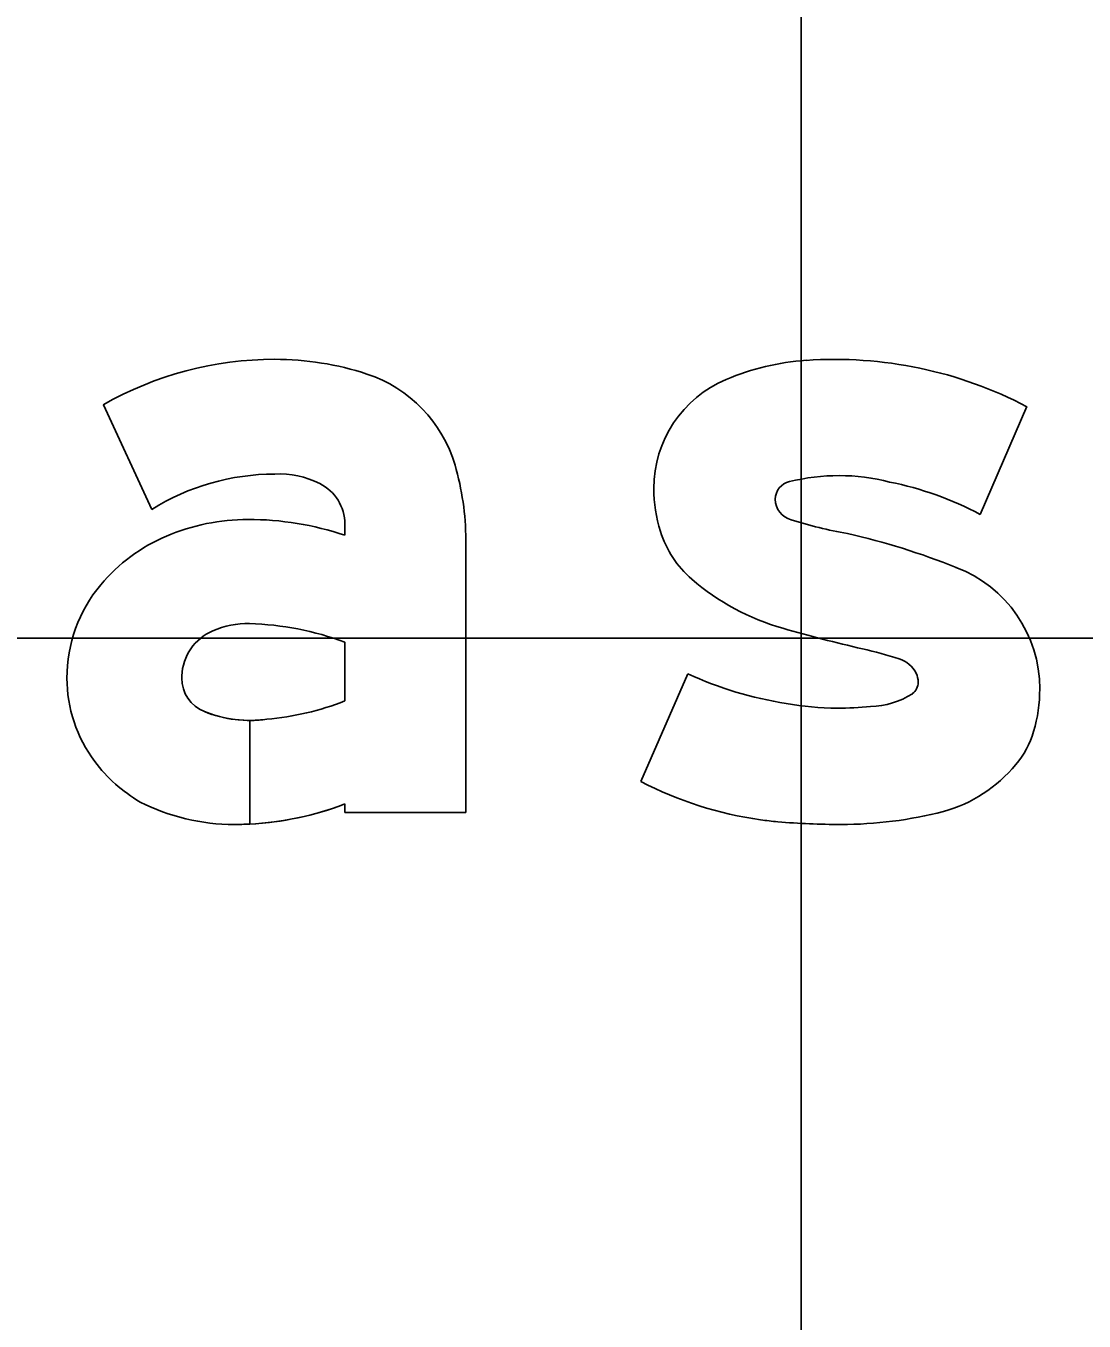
# Model space of a CAD drawing. Extents: x 1797809 to 2198143, y 249608 to 1237864.
# Drawn here: x 2196475.286 to 2196477.225, y 1237195.854 to 1237198.228 of the extents above; entities that cross this region are included whole.
import ezdxf

# ---------------------------------------------------------------- set-up
doc = ezdxf.new("R2010")
doc.units = 0
for name, color, linetype in [('GSBWFILL', 7, 'Continuous'), ('GSCOLORFILL', 7, 'Continuous'), ('GSOUTLINE', 7, 'Continuous'), ('GSSHT', 7, 'Continuous')]:
    doc.layers.add(name, color=color, linetype=linetype)

msp = doc.modelspace()

# ---------------------------------------------------------------- linework, layer by layer
at = {"layer": 'GSBWFILL'}
for p, q in [((2196477.0343, 1237197.3331), (2196477.1202, 1237197.5305)), ((2196476.4989, 1237197.041), (2196476.4129, 1237196.8436)), ((2196476.4129, 1237196.8436), (2196476.4129, 1237196.8436))]:
    msp.add_line(p, q, dxfattribs=at)
for points in [[(2196475.4277, 1237197.5341), (2196475.5166, 1237197.3422)], [(2196475.8704, 1237197.3152), (2196475.8704, 1237197.2948)], [(2196475.8704, 1237196.8023), (2196475.8704, 1237196.7868), (2196476.0918, 1237196.7868), (2196476.0918, 1237197.2864)], [(2196475.8704, 1237197.0988), (2196475.8704, 1237196.9912)], [(2196475.696, 1237196.7654), (2196475.696, 1237196.9554)], [(2196475.6961, 1237196.9554), (2196475.6961, 1237196.7654)]]:
    msp.add_lwpolyline(points, dxfattribs=at)
for centre, major_axis, ratio, start_param, end_param in [((2196475.7418, 1237196.9826), (0, 0.6347), 0.999998, 0, 0.517719), ((2196475.7418, 1237197.0753), (0, 0.542), 0.999998, 5.96613, 6.283185), ((2196476.7483, 1237197.1546), (0, 0.462), 0.999993, 0.071378, 0.398007), ((2196476.7678, 1237196.8582), (0, 0.759), 0.999993, 5.800291, 6.352301), ((2196475.8331, 1237197.3535), (0, 0.2491), 0.999998, 4.997165, 5.96613), ((2196476.6534, 1237197.3805), (0, 0.217), 0.999993, 0.398006, 1.570796), ((2196475.6039, 1237197.2864), (0, 0.4879), 0.999998, 4.712389, 4.997165), ((2196475.7418, 1237196.9826), (0, 0.4243), 0.999998, 0, 0.559495), ((2196475.7497, 1237197.2393), (0, 0.1678), 0.999998, 5.822746, 6.330435), ((2196476.7763, 1237197.0199), (0, 0.3842), 0.999993, 0, 0.239757), ((2196476.7763, 1237197.0404), (0, 0.3638), 0.999993, 6.027142, 6.283185), ((2196475.7873, 1237197.3152), (0, 0.083), 0.999998, 4.712389, 5.822746), ((2196476.6956, 1237197.3805), (0, 0.2592), 0.999993, 1.570796, 1.879779), ((2196476.6923, 1237197.3607), (0, 0.0332), 0.999993, 0.21891, 1.570796), ((2196476.7508, 1237196.8008), (0, 0.6031), 0.999993, 5.793797, 6.086746), ((2196476.6979, 1237197.3607), (0, 0.0388), 0.999993, 1.570796, 2.88808), ((2196475.6928, 1237196.9441), (0, 0.3797), 0.999998, 0, 0.404512), ((2196475.6928, 1237196.7648), (0, 0.559), 0.999998, 5.959871, 6.283185), ((2196476.6332, 1237197.3606), (0, 0.1938), 0.999993, 1.879779, 2.42566), ((2196476.9361, 1237198.1123), (0, 0.8272), 0.999993, 2.83708, 2.965597), ((2196475.6668, 1237197.0006), (0, 0.3175), 0.999998, 0.399285, 0.87593), ((2196476.5018, 1237196.02), (0, 1.3103), 0.999993, 5.901211, 6.060377), ((2196476.9056, 1237197.0134), (0, 0.2381), 0.999993, 4.712389, 5.919951), ((2196476.7891, 1237197.5397), (0, 0.4312), 0.999993, 2.42566, 2.869403), ((2196475.6277, 1237197.0331), (0, 0.2667), 0.999998, 0.87593, 1.570796), ((2196475.6655, 1237197.0334), (0, 0.0941), 0.999998, 0.408547, 1.530785), ((2196475.6918, 1237196.9728), (0, 0.1601), 0.999998, 6.259455, 6.691732), ((2196475.6801, 1237196.5887), (0, 0.5444), 0.999998, 5.926185, 6.254823), ((2196477.4132, 1237199.6838), (0, 2.6643), 0.999993, 2.860128, 2.916667), ((2196476.5418, 1237195.9233), (0, 1.1959), 0.999993, 5.990951, 6.04928), ((2196476.8676, 1237197.0153), (0, 0.0564), 0.999993, 5.20773, 5.944931), ((2196476.777, 1237197.6364), (0, 0.6571), 0.999993, 2.70455, 2.991718), ((2196476.8807, 1237197.0252), (0, 0.0402), 0.999993, 4.712389, 5.146352), ((2196475.6159, 1237197.0331), (0, 0.2549), 0.999998, 1.570796, 2.21394), ((2196475.6717, 1237197.0331), (0, 0.1002), 0.999998, 1.530785, 1.570796), ((2196475.6378, 1237197.0331), (0, 0.0664), 0.999998, 1.570796, 2.757027), ((2196476.8953, 1237197.0252), (0, 0.0256), 0.999993, 3.769232, 4.712389), ((2196476.8294, 1237197.1307), (0, 0.15), 0.999993, 3.169414, 3.711965), ((2196476.8658, 1237197.0134), (0, 0.2779), 0.999993, 4.42655, 4.712389), ((2196475.696, 1237197.1768), (0, 0.2214), 0.999998, 2.757027, 3.141593), ((2196475.6831, 1237197.4675), (0, 0.5118), 0.999998, 3.228562, 3.516221), ((2196476.7724, 1237197.4815), (0, 0.5036), 0.999993, 2.95481, 3.141593), ((2196476.7724, 1237197.61), (0, 0.6322), 0.999993, 3.141593, 3.238422), ((2196475.696, 1237197.1768), (0, 0.2214), 0.999998, 3.141843, 3.28451), ((2196476.9731, 1237196.9819), (0, 0.1661), 0.999993, 4.009587, 4.42655), ((2196475.6385, 1237197.0501), (0, 0.2832), 0.999998, 2.21394, 2.611125), ((2196476.896, 1237197.0434), (0, 0.2647), 0.999993, 3.41426, 4.020407), ((2196476.7287, 1237197.4502), (0, 0.6839), 0.999993, 2.661561, 2.999689), ((2196475.6675, 1237197.1457), (0, 0.381), 0.999998, 2.672443, 3.141593), ((2196475.6675, 1237197.3299), (0, 0.5652), 0.999998, 3.192057, 3.508644), ((2196476.7795, 1237197.5175), (0, 0.7528), 0.999993, 3.141593, 3.39368), ((2196475.6675, 1237197.3299), (0, 0.5652), 0.999998, 3.141593, 3.191959), ((2196476.7103, 1237197.3213), (0, 0.5536), 0.999993, 2.999689, 3.056979), ((2196476.7795, 1237198.1246), (0, 1.3599), 0.999993, 3.056204, 3.141593)]:
    msp.add_ellipse(centre, major_axis=major_axis, ratio=ratio, start_param=start_param, end_param=end_param, dxfattribs=at)
at = {"layer": 'GSCOLORFILL'}
for p, q in [((2196477.0343, 1237197.3331), (2196477.1202, 1237197.5305)), ((2196476.4989, 1237197.041), (2196476.4129, 1237196.8436)), ((2196476.4129, 1237196.8436), (2196476.4129, 1237196.8436))]:
    msp.add_line(p, q, dxfattribs=at)
for points in [[(2196475.4277, 1237197.5341), (2196475.5166, 1237197.3422)], [(2196475.8704, 1237197.3152), (2196475.8704, 1237197.2948)], [(2196475.8704, 1237196.8023), (2196475.8704, 1237196.7868), (2196476.0918, 1237196.7868), (2196476.0918, 1237197.2864)], [(2196475.8704, 1237197.0988), (2196475.8704, 1237196.9912)], [(2196475.696, 1237196.7654), (2196475.696, 1237196.9554)], [(2196475.6961, 1237196.9554), (2196475.6961, 1237196.7654)]]:
    msp.add_lwpolyline(points, dxfattribs=at)
for centre, major_axis, ratio, start_param, end_param in [((2196475.7418, 1237196.9826), (0, 0.6347), 0.999998, 0, 0.517719), ((2196475.7418, 1237197.0753), (0, 0.542), 0.999998, 5.96613, 6.283185), ((2196476.7483, 1237197.1546), (0, 0.462), 0.999993, 0.071378, 0.398007), ((2196476.7678, 1237196.8582), (0, 0.759), 0.999993, 5.800291, 6.352301), ((2196475.8331, 1237197.3535), (0, 0.2491), 0.999998, 4.997165, 5.96613), ((2196476.6534, 1237197.3805), (0, 0.217), 0.999993, 0.398006, 1.570796), ((2196475.6039, 1237197.2864), (0, 0.4879), 0.999998, 4.712389, 4.997165), ((2196475.7418, 1237196.9826), (0, 0.4243), 0.999998, 0, 0.559495), ((2196475.7497, 1237197.2393), (0, 0.1678), 0.999998, 5.822746, 6.330435), ((2196476.7763, 1237197.0199), (0, 0.3842), 0.999993, 0, 0.239757), ((2196476.7763, 1237197.0404), (0, 0.3638), 0.999993, 6.027142, 6.283185), ((2196475.7873, 1237197.3152), (0, 0.083), 0.999998, 4.712389, 5.822746), ((2196476.6956, 1237197.3805), (0, 0.2592), 0.999993, 1.570796, 1.879779), ((2196476.6923, 1237197.3607), (0, 0.0332), 0.999993, 0.21891, 1.570796), ((2196476.7508, 1237196.8008), (0, 0.6031), 0.999993, 5.793797, 6.086746), ((2196476.6979, 1237197.3607), (0, 0.0388), 0.999993, 1.570796, 2.88808), ((2196475.6928, 1237196.9441), (0, 0.3797), 0.999998, 0, 0.404512), ((2196475.6928, 1237196.7648), (0, 0.559), 0.999998, 5.959871, 6.283185), ((2196476.6332, 1237197.3606), (0, 0.1938), 0.999993, 1.879779, 2.42566), ((2196476.9361, 1237198.1123), (0, 0.8272), 0.999993, 2.83708, 2.965597), ((2196475.6668, 1237197.0006), (0, 0.3175), 0.999998, 0.399285, 0.87593), ((2196476.5018, 1237196.02), (0, 1.3103), 0.999993, 5.901211, 6.060377), ((2196476.9056, 1237197.0134), (0, 0.2381), 0.999993, 4.712389, 5.919951), ((2196476.7891, 1237197.5397), (0, 0.4312), 0.999993, 2.42566, 2.869403), ((2196475.6277, 1237197.0331), (0, 0.2667), 0.999998, 0.87593, 1.570796), ((2196475.6655, 1237197.0334), (0, 0.0941), 0.999998, 0.408547, 1.530785), ((2196475.6918, 1237196.9728), (0, 0.1601), 0.999998, 6.259455, 6.691732), ((2196475.6801, 1237196.5887), (0, 0.5444), 0.999998, 5.926185, 6.254823), ((2196477.4132, 1237199.6838), (0, 2.6643), 0.999993, 2.860128, 2.916667), ((2196476.5418, 1237195.9233), (0, 1.1959), 0.999993, 5.990951, 6.04928), ((2196476.8676, 1237197.0153), (0, 0.0564), 0.999993, 5.20773, 5.944931), ((2196476.777, 1237197.6364), (0, 0.6571), 0.999993, 2.70455, 2.991718), ((2196476.8807, 1237197.0252), (0, 0.0402), 0.999993, 4.712389, 5.146352), ((2196475.6159, 1237197.0331), (0, 0.2549), 0.999998, 1.570796, 2.21394), ((2196475.6717, 1237197.0331), (0, 0.1002), 0.999998, 1.530785, 1.570796), ((2196475.6378, 1237197.0331), (0, 0.0664), 0.999998, 1.570796, 2.757027), ((2196476.8953, 1237197.0252), (0, 0.0256), 0.999993, 3.769232, 4.712389), ((2196476.8294, 1237197.1307), (0, 0.15), 0.999993, 3.169414, 3.711965), ((2196476.8658, 1237197.0134), (0, 0.2779), 0.999993, 4.42655, 4.712389), ((2196475.696, 1237197.1768), (0, 0.2214), 0.999998, 2.757027, 3.141593), ((2196475.6831, 1237197.4675), (0, 0.5118), 0.999998, 3.228562, 3.516221), ((2196476.7724, 1237197.4815), (0, 0.5036), 0.999993, 2.95481, 3.141593), ((2196476.7724, 1237197.61), (0, 0.6322), 0.999993, 3.141593, 3.238422), ((2196475.696, 1237197.1768), (0, 0.2214), 0.999998, 3.141843, 3.28451), ((2196476.9731, 1237196.9819), (0, 0.1661), 0.999993, 4.009587, 4.42655), ((2196475.6385, 1237197.0501), (0, 0.2832), 0.999998, 2.21394, 2.611125), ((2196476.896, 1237197.0434), (0, 0.2647), 0.999993, 3.41426, 4.020407), ((2196476.7287, 1237197.4502), (0, 0.6839), 0.999993, 2.661561, 2.999689), ((2196475.6675, 1237197.1457), (0, 0.381), 0.999998, 2.672443, 3.141593), ((2196475.6675, 1237197.3299), (0, 0.5652), 0.999998, 3.192057, 3.508644), ((2196476.7795, 1237197.5175), (0, 0.7528), 0.999993, 3.141593, 3.39368), ((2196475.6675, 1237197.3299), (0, 0.5652), 0.999998, 3.141593, 3.191959), ((2196476.7103, 1237197.3213), (0, 0.5536), 0.999993, 2.999689, 3.056979), ((2196476.7795, 1237198.1246), (0, 1.3599), 0.999993, 3.056204, 3.141593)]:
    msp.add_ellipse(centre, major_axis=major_axis, ratio=ratio, start_param=start_param, end_param=end_param, dxfattribs=at)
at = {"layer": 'GSOUTLINE'}
for p, q in [((2196477.0343, 1237197.3331), (2196477.1202, 1237197.5305)), ((2196476.4989, 1237197.041), (2196476.4129, 1237196.8436)), ((2196476.4129, 1237196.8436), (2196476.4129, 1237196.8436))]:
    msp.add_line(p, q, dxfattribs=at)
for points in [[(2196475.4277, 1237197.5341), (2196475.5166, 1237197.3422)], [(2196475.8704, 1237197.3152), (2196475.8704, 1237197.2948)], [(2196475.8704, 1237196.8023), (2196475.8704, 1237196.7868), (2196476.0918, 1237196.7868), (2196476.0918, 1237197.2864)], [(2196475.8704, 1237196.9912), (2196475.8704, 1237197.0988)]]:
    msp.add_lwpolyline(points, dxfattribs=at)
for centre, major_axis, ratio, start_param, end_param in [((2196475.7418, 1237196.9826), (0, 0.6347), 0.999998, 6.283185, 6.800904), ((2196475.7418, 1237197.0753), (0, 0.542), 0.999998, 5.96613, 6.283185), ((2196476.7483, 1237197.1546), (0, 0.462), 0.999993, 0.071378, 0.398007), ((2196476.7678, 1237196.8582), (0, 0.759), 0.999993, 5.800291, 6.352301), ((2196475.8331, 1237197.3535), (0, 0.2491), 0.999998, 4.997165, 5.96613), ((2196476.6534, 1237197.3805), (0, 0.217), 0.999993, 0.398006, 1.570796), ((2196475.6039, 1237197.2864), (0, 0.4879), 0.999998, 4.712389, 4.997165), ((2196475.7418, 1237196.9826), (0, 0.4243), 0.999998, 0, 0.559495), ((2196475.7497, 1237197.2393), (0, 0.1678), 0.999998, 5.822746, 6.330435), ((2196476.7763, 1237197.0199), (0, 0.3842), 0.999993, 0, 0.239757), ((2196476.7763, 1237197.0404), (0, 0.3638), 0.999993, 6.027142, 6.283185), ((2196475.7873, 1237197.3152), (0, 0.083), 0.999998, 4.712389, 5.822746), ((2196476.6956, 1237197.3805), (0, 0.2592), 0.999993, 1.570796, 1.879779), ((2196476.6923, 1237197.3607), (0, 0.0332), 0.999993, 0.21891, 1.570796), ((2196476.7508, 1237196.8008), (0, 0.6031), 0.999993, 5.793797, 6.086746), ((2196476.6979, 1237197.3607), (0, 0.0388), 0.999993, 1.570796, 2.88808), ((2196475.6928, 1237196.9441), (0, 0.3797), 0.999998, 0, 0.404512), ((2196475.6928, 1237196.7648), (0, 0.559), 0.999998, 5.959871, 6.283185), ((2196476.6332, 1237197.3606), (0, 0.1938), 0.999993, 1.879779, 2.42566), ((2196476.9361, 1237198.1123), (0, 0.8272), 0.999993, 2.83708, 2.965597), ((2196475.6668, 1237197.0006), (0, 0.3175), 0.999998, 0.399285, 0.87593), ((2196476.5018, 1237196.02), (0, 1.3103), 0.999993, 5.901211, 6.060377), ((2196476.9056, 1237197.0134), (0, 0.2381), 0.999993, 4.712389, 5.919951), ((2196476.7891, 1237197.5397), (0, 0.4312), 0.999993, 2.42566, 2.869403), ((2196475.6277, 1237197.0331), (0, 0.2667), 0.999998, 0.87593, 1.570796), ((2196475.6655, 1237197.0334), (0, 0.0941), 0.999998, 0.408547, 1.530785), ((2196475.6918, 1237196.9728), (0, 0.1601), 0.999998, 6.25958, 6.691732), ((2196475.6953, 1237197.1246), (0, 0.0083), 0.999998, 6.254787, 6.25958), ((2196475.6801, 1237196.5887), (0, 0.5444), 0.999998, 5.926185, 6.254787), ((2196477.4132, 1237199.6838), (0, 2.6643), 0.999993, 2.860128, 2.916667), ((2196476.5418, 1237195.9233), (0, 1.1959), 0.999993, 5.990951, 6.04928), ((2196476.8676, 1237197.0153), (0, 0.0564), 0.999993, 5.20773, 5.944931), ((2196476.777, 1237197.6364), (0, 0.6571), 0.999993, 2.70455, 2.991718), ((2196476.8807, 1237197.0252), (0, 0.0402), 0.999993, 4.712389, 5.146352), ((2196475.6159, 1237197.0331), (0, 0.2549), 0.999998, 1.570796, 2.21394), ((2196475.6717, 1237197.0331), (0, 0.1002), 0.999998, 1.530785, 1.570796), ((2196475.6378, 1237197.0331), (0, 0.0664), 0.999998, 1.570796, 2.757027), ((2196476.8953, 1237197.0252), (0, 0.0256), 0.999993, 3.769232, 4.712389), ((2196476.8294, 1237197.1307), (0, 0.15), 0.999993, 3.169414, 3.711965), ((2196476.8658, 1237197.0134), (0, 0.2779), 0.999993, 4.42655, 4.712389), ((2196475.696, 1237197.1768), (0, 0.2214), 0.999998, 2.757027, 3.28451), ((2196475.6831, 1237197.4675), (0, 0.5118), 0.999998, 3.228562, 3.516221), ((2196476.7724, 1237197.4815), (0, 0.5036), 0.999993, 2.95481, 3.141593), ((2196476.7724, 1237197.61), (0, 0.6322), 0.999993, 3.141593, 3.238422), ((2196476.9731, 1237196.9819), (0, 0.1661), 0.999993, 4.009587, 4.42655), ((2196475.6385, 1237197.0501), (0, 0.2832), 0.999998, 2.21394, 2.611125), ((2196476.896, 1237197.0434), (0, 0.2647), 0.999993, 3.41426, 4.020407), ((2196476.7287, 1237197.4502), (0, 0.6839), 0.999993, 2.661561, 2.999689), ((2196475.6675, 1237197.1457), (0, 0.381), 0.999998, 2.672443, 3.141593), ((2196475.6675, 1237197.3299), (0, 0.5652), 0.999998, 3.141593, 3.508644), ((2196476.7795, 1237197.5175), (0, 0.7528), 0.999993, 3.141593, 3.39368), ((2196476.7103, 1237197.3213), (0, 0.5536), 0.999993, 2.999689, 3.056979), ((2196476.7795, 1237198.1246), (0, 1.3599), 0.999993, 3.056204, 3.141593)]:
    msp.add_ellipse(centre, major_axis=major_axis, ratio=ratio, start_param=start_param, end_param=end_param, dxfattribs=at)
at = {"layer": 'GSSHT'}
for p, q in [((2196476.7065, 1237163.1062), (2196476.7065, 1237223.1062)), ((2196544.7065, 1237197.1062), (2196414.7065, 1237197.1062))]:
    msp.add_line(p, q, dxfattribs=at)

doc.saveas('drawing.dxf')
